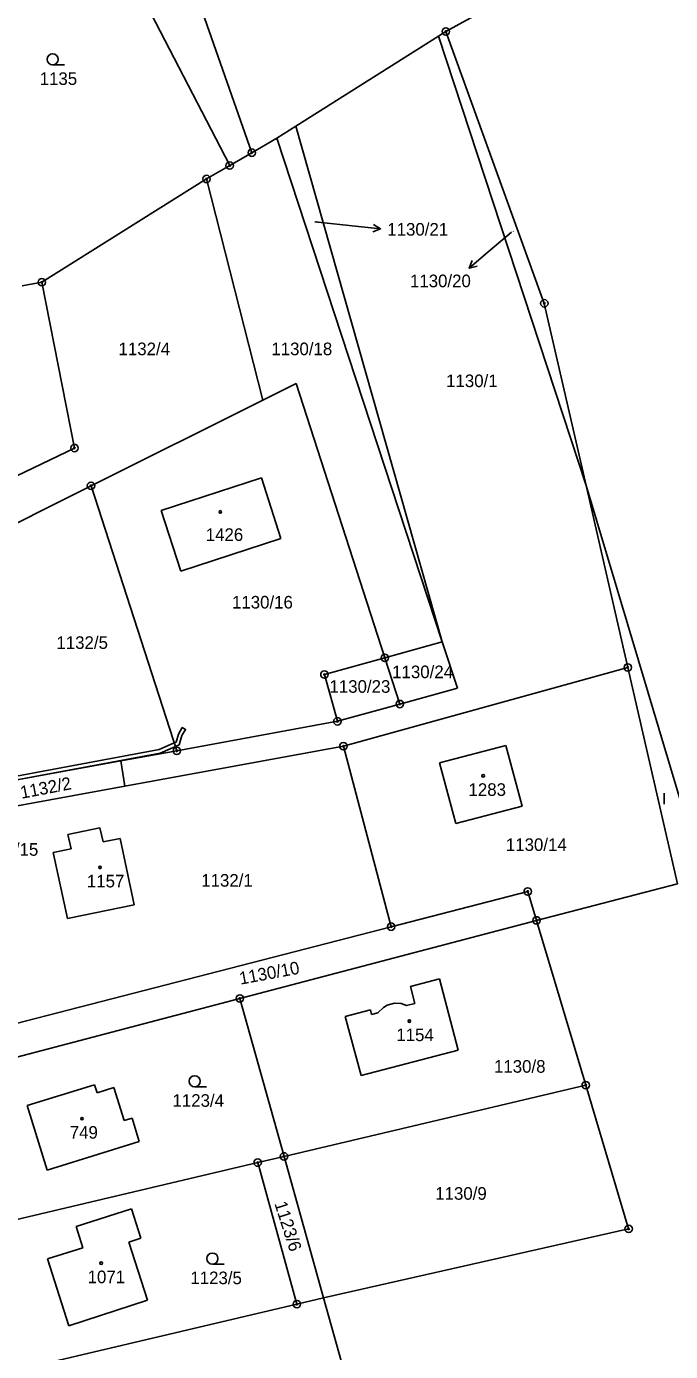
# Model space of a CAD drawing. Extents: x -439246 to -433691, y -1130252 to -1121148.
# Drawn here: x -438054.2 to -437967.4, y -1124017.1 to -1123838.4 of the extents above; entities that cross this region are included whole.
import ezdxf

# ---------------------------------------------------------------- set-up
doc = ezdxf.new("R2010")
doc.units = 0
for name, color, linetype in [('Vrstva 1', 7, 'Continuous'), ('Vrstva 16', 7, 'Continuous'), ('Vrstva 18', 7, 'Continuous'), ('Vrstva 19', 7, 'Continuous'), ('Vrstva 24', 7, 'Continuous'), ('Vrstva 25', 7, 'Continuous'), ('Vrstva 3', 7, 'Continuous'), ('Vrstva 30', 7, 'Continuous'), ('Vrstva 37', 7, 'Continuous')]:
    doc.layers.add(name, color=color, linetype=linetype)

msp = doc.modelspace()

# ---------------------------------------------------------------- linework, layer by layer
at = {"layer": 'Vrstva 1'}
for p, q in [((-437998.65, -1123839.65), (-437997.66, -1123839.03)), ((-438017.9, -1123851.8), (-437998.65, -1123839.65)), ((-437998.65, -1123839.65), (-437978.75, -1123900.28)), ((-438020.49, -1123853.43), (-438017.9, -1123851.8)), ((-437998.14, -1123921.38), (-438017.9, -1123851.8)), ((-437998.14, -1123921.38), (-438020.49, -1123853.43)), ((-437978.75, -1123900.28), (-437984.38, -1123875.71)), ((-438017.88, -1123886.51), (-438005.9, -1123923.54)), ((-438036.09, -1123903.65), (-438022.55, -1123899.24)), ((-438022.55, -1123899.24), (-438019.92, -1123907.42)), ((-437978.75, -1123900.28), (-437973.12, -1123924.83)), ((-437962.92, -1123953.24), (-437978.75, -1123900.28)), ((-438033.43, -1123911.83), (-438036.09, -1123903.65)), ((-438019.92, -1123907.42), (-438033.43, -1123911.83)), ((-438005.9, -1123923.54), (-437998.14, -1123921.38)), ((-437998.14, -1123921.38), (-437996.09, -1123927.62)), ((-438014.05, -1123925.79), (-438005.9, -1123923.54)), ((-438005.9, -1123923.54), (-438003.88, -1123929.77)), ((-438012.3, -1123932.1), (-438014.05, -1123925.79))]:
    msp.add_line(p, q, dxfattribs=at)
for points in [[(-438023.85, -1123855.38), (-438037.48, -1123816.5)], [(-437961.66, -1123819.24), (-437997.66, -1123839.03)], [(-438044.34, -1123823.24), (-438026.83, -1123857.12)], [(-437997.66, -1123839.03), (-437984.38, -1123875.71)], [(-438020.49, -1123853.43), (-438023.85, -1123855.38)], [(-438023.85, -1123855.38), (-438026.83, -1123857.12)], [(-438026.83, -1123857.12), (-438029.95, -1123858.93)], [(-438029.95, -1123858.93), (-438052.17, -1123872.86)], [(-438029.95, -1123858.93), (-438022.35, -1123888.76)], [(-438052.17, -1123872.86), (-438054.84, -1123873.33)], [(-438047.78, -1123895.23), (-438052.17, -1123872.86)], [(-438022.35, -1123888.76), (-438017.88, -1123886.51)], [(-438045.54, -1123900.32), (-438022.35, -1123888.76)], [(-438079.02, -1123910.23), (-438047.78, -1123895.23)], [(-438077.4, -1123916.31), (-438045.54, -1123900.32)], [(-438033.97, -1123936.08), (-438045.54, -1123900.32)], [(-437973.12, -1123924.83), (-438011.49, -1123935.46)], [(-437966.42, -1123954.03), (-437973.12, -1123924.83)], [(-438003.88, -1123929.77), (-437996.09, -1123927.62)], [(-438003.88, -1123929.77), (-438012.3, -1123932.1)], [(-438012.3, -1123932.1), (-438033.97, -1123936.08)], [(-438011.49, -1123935.46), (-438041, -1123940.86)], [(-438005.04, -1123959.81), (-438011.49, -1123935.46)], [(-437989.59, -1123935.38), (-437998.5, -1123937.69)], [(-437987.36, -1123943.55), (-437989.59, -1123935.38)], [(-438068.84, -1123942.44), (-438041.5, -1123937.45)], [(-438041.5, -1123937.45), (-438033.97, -1123936.08)], [(-438041.5, -1123937.45), (-438041, -1123940.86)], [(-437998.5, -1123937.69), (-437996.3, -1123945.89)], [(-438041, -1123940.86), (-438068.07, -1123945.81)], [(-437996.3, -1123945.89), (-437987.36, -1123943.55)], [(-438044.35, -1123946.45), (-438048.65, -1123947.39)], [(-438043.89, -1123948.37), (-438044.35, -1123946.45)], [(-438048.65, -1123947.39), (-438048.24, -1123949.29)], [(-438041.61, -1123947.89), (-438043.89, -1123948.37)], [(-438039.71, -1123956.85), (-438041.61, -1123947.89)], [(-438048.24, -1123949.29), (-438050.63, -1123949.8)], [(-438050.63, -1123949.8), (-438048.7, -1123958.72)], [(-438005.04, -1123959.81), (-437986.62, -1123955.06)], [(-437986.62, -1123955.06), (-437985.43, -1123958.96)], [(-437985.43, -1123958.96), (-437966.42, -1123954.03)], [(-438048.7, -1123958.72), (-438039.71, -1123956.85)], [(-437985.43, -1123958.96), (-438025.46, -1123969.49)], [(-437985.43, -1123958.96), (-437978.79, -1123981.19)], [(-438061.63, -1123974.4), (-438005.04, -1123959.81)], [(-438002.43, -1123967.87), (-437998.53, -1123966.85)], [(-438001.83, -1123970.16), (-438002.43, -1123967.87)], [(-437996.02, -1123976.46), (-437998.53, -1123966.85)], [(-438025.46, -1123969.49), (-438060.91, -1123978.81)], [(-438025.46, -1123969.49), (-438019.5, -1123990.8)], [(-438007.85, -1123971.01), (-438011.24, -1123971.93)], [(-438007.85, -1123971.01), (-438007.68, -1123971.65)], [(-438007.68, -1123971.65), (-438006.82, -1123971.42)], [(-438006.82, -1123971.42), (-438006.1, -1123970.73)], [(-438006.1, -1123970.73), (-438005.57, -1123970.4)], [(-438005.57, -1123970.4), (-438004.59, -1123970.12)], [(-438004.59, -1123970.12), (-438003.69, -1123970.17)], [(-438003.69, -1123970.17), (-438002.97, -1123970.46)], [(-438001.83, -1123970.16), (-438002.97, -1123970.46)], [(-438009.08, -1123979.87), (-438011.24, -1123971.93)], [(-437996.02, -1123976.46), (-438009.08, -1123979.87)], [(-438054.15, -1123983.92), (-438045.07, -1123981.13)], [(-438045.07, -1123981.13), (-438044.73, -1123982.22)], [(-438044.73, -1123982.22), (-438042.44, -1123981.52)], [(-438042.44, -1123981.52), (-438041.07, -1123985.97)], [(-438019.5, -1123990.8), (-437978.79, -1123981.19)], [(-437978.79, -1123981.19), (-437973, -1124000.58)], [(-438054.15, -1123983.92), (-438051.46, -1123992.66)], [(-438041.07, -1123985.97), (-438040.01, -1123985.65)], [(-438040.01, -1123985.65), (-438039.05, -1123988.78)], [(-438051.46, -1123992.66), (-438039.05, -1123988.78)], [(-438023.05, -1123991.64), (-438019.5, -1123990.8)], [(-438019.5, -1123990.8), (-438014.16, -1124009.89)], [(-438060.7, -1124000.53), (-438023.05, -1123991.64)], [(-438023.05, -1123991.64), (-438017.76, -1124010.74)], [(-438047.55, -1124000.27), (-438040.07, -1123997.89)], [(-438040.07, -1123997.89), (-438038.81, -1124001.85)], [(-438046.64, -1124003.13), (-438047.55, -1124000.27)], [(-438038.81, -1124001.85), (-438040.43, -1124002.36)], [(-437973, -1124000.58), (-438014.16, -1124009.89)], [(-438051.41, -1124004.64), (-438046.64, -1124003.13)], [(-438040.43, -1124002.36), (-438037.94, -1124010.22)], [(-438051.41, -1124004.64), (-438048.55, -1124013.65)], [(-438017.76, -1124010.74), (-438056.15, -1124019.79)], [(-438037.94, -1124010.22), (-438048.55, -1124013.65)], [(-438014.16, -1124009.89), (-438017.76, -1124010.74)], [(-438014.16, -1124009.89), (-438003.84, -1124046.78)]]:
    msp.add_lwpolyline(points, dxfattribs=at)
at = {"layer": 'Vrstva 16'}
for p, q in [((-438009.45, -1123865.35), (-438006.47, -1123865.67)), ((-437992.25, -1123869.01), (-437994.54, -1123870.95))]:
    msp.add_line(p, q, dxfattribs=at)
for points in [[(-438015.34, -1123864.71), (-438009.45, -1123865.35)], [(-438007.41, -1123865.07), (-438006.47, -1123865.67), (-438007.51, -1123866.06)], [(-437988.83, -1123866.1), (-437992.25, -1123869.01)], [(-437993.45, -1123870.68), (-437994.54, -1123870.95), (-437994.1, -1123869.92)]]:
    msp.add_lwpolyline(points, dxfattribs=at)
at = {"layer": 'Vrstva 24'}
for centre, radius in [((-437997.66, -1123839.03), 0.5), ((-437997.66, -1123839.03), 0.1), ((-438023.85, -1123855.38), 0.5), ((-438023.85, -1123855.38), 0.1), ((-438026.83, -1123857.12), 0.5), ((-438026.83, -1123857.12), 0.1), ((-438029.95, -1123858.93), 0.5), ((-438029.95, -1123858.93), 0.1), ((-438052.17, -1123872.86), 0.5), ((-438052.17, -1123872.86), 0.1), ((-437984.38, -1123875.71), 0.5), ((-437984.38, -1123875.71), 0.1), ((-438047.78, -1123895.23), 0.5), ((-438047.78, -1123895.23), 0.1), ((-438045.54, -1123900.32), 0.5), ((-438045.54, -1123900.32), 0.1), ((-438005.9, -1123923.54), 0.5), ((-438005.9, -1123923.54), 0.1), ((-437973.12, -1123924.83), 0.5), ((-437973.12, -1123924.83), 0.1), ((-438014.05, -1123925.79), 0.5), ((-438014.05, -1123925.79), 0.1), ((-438003.88, -1123929.77), 0.5), ((-438003.88, -1123929.77), 0.1), ((-438012.3, -1123932.1), 0.5), ((-438012.3, -1123932.1), 0.1), ((-438033.97, -1123936.08), 0.5), ((-438011.49, -1123935.46), 0.5), ((-438011.49, -1123935.46), 0.1), ((-438033.97, -1123936.08), 0.1), ((-437986.62, -1123955.06), 0.5), ((-437986.62, -1123955.06), 0.1), ((-437985.43, -1123958.96), 0.5), ((-437985.43, -1123958.96), 0.1), ((-438005.04, -1123959.81), 0.5), ((-438005.04, -1123959.81), 0.1), ((-438025.46, -1123969.49), 0.5), ((-438025.46, -1123969.49), 0.1), ((-437978.79, -1123981.19), 0.5), ((-437978.79, -1123981.19), 0.1), ((-438023.05, -1123991.64), 0.5), ((-438019.5, -1123990.8), 0.5), ((-438019.5, -1123990.8), 0.1), ((-438023.05, -1123991.64), 0.1), ((-437973, -1124000.58), 0.5), ((-437973, -1124000.58), 0.1), ((-438017.76, -1124010.74), 0.5), ((-438017.76, -1124010.74), 0.1)]:
    msp.add_circle(centre, radius, dxfattribs=at)
at = {"layer": 'Vrstva 25'}
for p, q in [((-438050.72, -1123843.54), (-438049.12, -1123843.54)), ((-437968.23, -1123943.29), (-437968.23, -1123941.79)), ((-438031.56, -1123981.41), (-438029.96, -1123981.41)), ((-438029.16, -1124005.34), (-438027.56, -1124005.34))]:
    msp.add_line(p, q, dxfattribs=at)
for centre, radius in [((-438050.72, -1123842.79), 0.75), ((-438028.09, -1123903.85), 0.175), ((-437992.63, -1123939.46), 0.175), ((-438044.33, -1123951.81), 0.175), ((-438002.59, -1123972.55), 0.175), ((-438031.56, -1123980.66), 0.75), ((-438046.76, -1123985.71), 0.175), ((-438029.16, -1124004.59), 0.75), ((-438044.17, -1124005.21), 0.175)]:
    msp.add_circle(centre, radius, dxfattribs=at)
at = {"layer": 'Vrstva 3'}
for points in [[(-438036.09, -1123903.65), (-438022.55, -1123899.24)], [(-438022.55, -1123899.24), (-438019.92, -1123907.42)], [(-438033.43, -1123911.83), (-438036.09, -1123903.65)], [(-438019.92, -1123907.42), (-438033.43, -1123911.83)], [(-437989.59, -1123935.38), (-437998.5, -1123937.69)], [(-437987.36, -1123943.55), (-437989.59, -1123935.38)], [(-437998.5, -1123937.69), (-437996.3, -1123945.89)], [(-437996.3, -1123945.89), (-437987.36, -1123943.55)], [(-438044.35, -1123946.45), (-438048.65, -1123947.39)], [(-438043.89, -1123948.37), (-438044.35, -1123946.45)], [(-438048.65, -1123947.39), (-438048.24, -1123949.29)], [(-438041.61, -1123947.89), (-438043.89, -1123948.37)], [(-438039.71, -1123956.85), (-438041.61, -1123947.89)], [(-438048.24, -1123949.29), (-438050.63, -1123949.8)], [(-438050.63, -1123949.8), (-438048.7, -1123958.72)], [(-438048.7, -1123958.72), (-438039.71, -1123956.85)], [(-438002.43, -1123967.87), (-437998.53, -1123966.85)], [(-438001.83, -1123970.16), (-438002.43, -1123967.87)], [(-437996.02, -1123976.46), (-437998.53, -1123966.85)], [(-438007.85, -1123971.01), (-438011.24, -1123971.93)], [(-438007.85, -1123971.01), (-438007.68, -1123971.65)], [(-438007.68, -1123971.65), (-438006.82, -1123971.42)], [(-438006.82, -1123971.42), (-438006.1, -1123970.73)], [(-438006.1, -1123970.73), (-438005.57, -1123970.4)], [(-438005.57, -1123970.4), (-438004.59, -1123970.12)], [(-438004.59, -1123970.12), (-438003.69, -1123970.17)], [(-438003.69, -1123970.17), (-438002.97, -1123970.46)], [(-438001.83, -1123970.16), (-438002.97, -1123970.46)], [(-438009.08, -1123979.87), (-438011.24, -1123971.93)], [(-437996.02, -1123976.46), (-438009.08, -1123979.87)], [(-438054.15, -1123983.92), (-438045.07, -1123981.13)], [(-438045.07, -1123981.13), (-438044.73, -1123982.22)], [(-438044.73, -1123982.22), (-438042.44, -1123981.52)], [(-438042.44, -1123981.52), (-438041.07, -1123985.97)], [(-438054.15, -1123983.92), (-438051.46, -1123992.66)], [(-438041.07, -1123985.97), (-438040.01, -1123985.65)], [(-438040.01, -1123985.65), (-438039.05, -1123988.78)], [(-438051.46, -1123992.66), (-438039.05, -1123988.78)], [(-438047.55, -1124000.27), (-438040.07, -1123997.89)], [(-438040.07, -1123997.89), (-438038.81, -1124001.85)], [(-438046.64, -1124003.13), (-438047.55, -1124000.27)], [(-438038.81, -1124001.85), (-438040.43, -1124002.36)], [(-438051.41, -1124004.64), (-438046.64, -1124003.13)], [(-438040.43, -1124002.36), (-438037.94, -1124010.22)], [(-438051.41, -1124004.64), (-438048.55, -1124013.65)], [(-438037.94, -1124010.22), (-438048.55, -1124013.65)]]:
    msp.add_lwpolyline(points, dxfattribs=at)
at = {"layer": 'Vrstva 30'}
for p, q in [((-438063.35, -1123940.92), (-438036.36, -1123935.92)), ((-438036.36, -1123935.92), (-438034.31, -1123935.01)), ((-438034.16, -1123935.49), (-438036.21, -1123936.41)), ((-438036.21, -1123936.41), (-438063.44, -1123941.43))]:
    msp.add_line(p, q, dxfattribs=at)
for points in [[(-438033.74, -1123933.82), (-438033.23, -1123932.94), (-438032.79, -1123933.19), (-438033.28, -1123934.03), (-438033.66, -1123935.27), (-438034.16, -1123935.49), (-438034.31, -1123935.01), (-438034.07, -1123934.91), (-438033.74, -1123933.82)], [(-438034.31, -1123935.01), (-438034.16, -1123935.49)]]:
    msp.add_lwpolyline(points, dxfattribs=at)
at = {"layer": 'Vrstva 37'}
for centre in [(-438028.09, -1123903.85), (-437992.63, -1123939.46), (-438044.33, -1123951.81), (-438002.59, -1123972.55), (-438046.76, -1123985.71), (-438044.17, -1124005.21)]:
    msp.add_circle(centre, 0.175, dxfattribs=at)

# ---------------------------------------------------------------- texts
at = {"layer": 'Vrstva 16'}
for s, p in [('1130/21', (-438005.57, -1123866.57)), ('1130/20', (-438002.51, -1123873.53)), ('1119/15', (-438060.87, -1123950.24))]:
    msp.add_text(s, height=1.7, dxfattribs=at).set_placement(p)
at = {"layer": 'Vrstva 18'}
for s, height, p in [('1135', 1.7, (-438052.47, -1123846.24)), ('1130/21', 0.1, (-438015.34, -1123864.71)), ('1130/20', 0.1, (-437988.83, -1123866.1)), ('1132/4', 1.7, (-438041.83, -1123882.7)), ('1130/18', 1.7, (-438021.21, -1123882.7)), ('1130/1', 1.7, (-437997.63, -1123887.01)), ('1130/16', 1.7, (-438026.52, -1123916.88)), ('1132/5', 1.7, (-438050.21, -1123922.33)), ('1130/24', 1.7, (-438004.91, -1123926.28)), ('1130/23', 1.7, (-438013.37, -1123928.25)), ('1130/14', 1.7, (-437989.57, -1123949.59)), ('1132/1', 1.7, (-438030.67, -1123954.41)), ('1130/8', 1.7, (-437991.17, -1123979.51)), ('1123/4', 1.7, (-438034.55, -1123984.11)), ('1130/9', 1.7, (-437999.1, -1123996.65)), ('1123/5', 1.7, (-438032.14, -1124008.04))]:
    msp.add_text(s, height=height, dxfattribs=at).set_placement(p)
for s, rotation, p in [('1132/2', 10.8632, (-438054.91, -1123942.56)), ('1130/10', 10.5777, (-438025.38, -1123967.64)), ('1123/6', 287.9241, (-438020.82, -1123997.16))]:
    msp.add_text(s, height=1.7, rotation=rotation, dxfattribs=at).set_placement(p)
at = {"layer": 'Vrstva 19'}
for s, p in [('1426', (-438030.06, -1123907.76)), ('1283', (-437994.61, -1123942.16)), ('1157', (-438046.1, -1123954.51)), ('1154', (-438004.35, -1123975.25)), ('749', (-438048.41, -1123988.41)), ('1071', (-438046, -1124007.91))]:
    msp.add_text(s, height=1.7, dxfattribs=at).set_placement(p)

doc.saveas('drawing.dxf')
